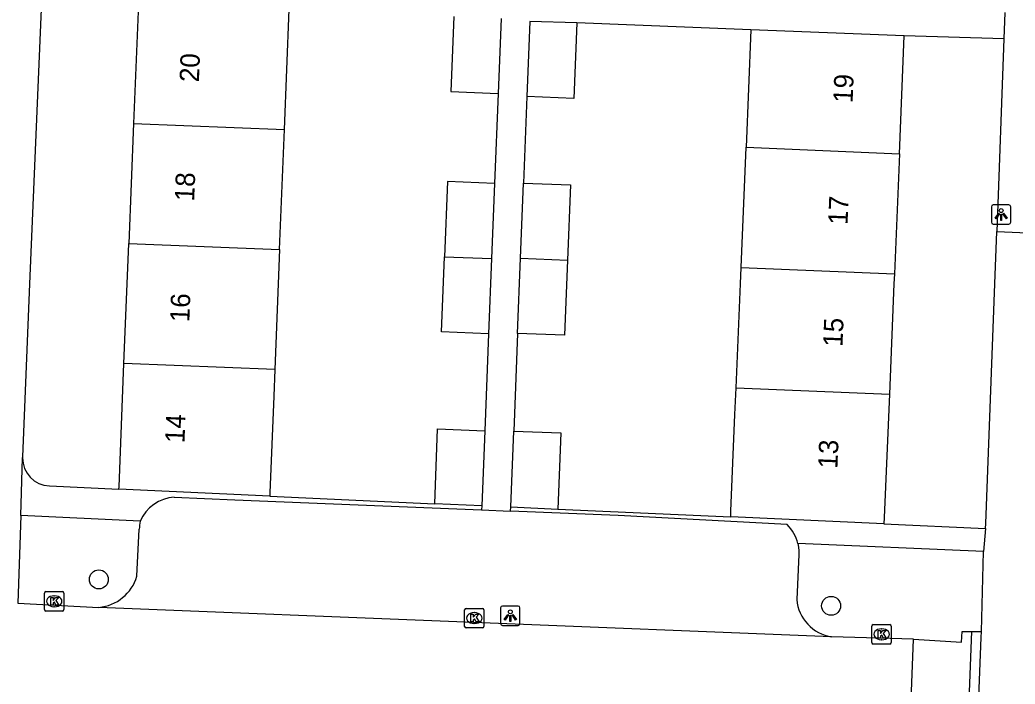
# Model space of a CAD drawing. Extents: x 161355 to 162026, y 386504 to 387459.
# Drawn here: x 161623.1 to 161674.4, y 386729.4 to 386763.6 of the extents above; entities that cross this region are included whole.
import ezdxf

# ---------------------------------------------------------------- set-up
doc = ezdxf.new("R2010")
doc.units = 0
for name, color, linetype in [('IMGEO_Boom', 7, 'Continuous'), ('IMGEO_Kolk', 7, 'Continuous'), ('IMGEO_Lichtpunt', 7, 'Continuous'), ('IMGEO_Pand', 7, 'Continuous'), ('IMGEO_Pand_nummerreeks', 7, 'Continuous'), ('IMGEO_Parkeervlak_open', 7, 'Continuous'), ('IMGEO_Rijbaan_lokaal_open', 7, 'Continuous'), ('IMGEO_Voetpad_open', 7, 'Continuous')]:
    doc.layers.add(name, color=color, linetype=linetype)

msp = doc.modelspace()

# ---------------------------------------------------------------- linework, layer by layer
at = {"layer": 'IMGEO_Boom'}
for centre in [(161627.197, 386734.758), (161664.951, 386733.393)]:
    msp.add_circle(centre, 0.489, dxfattribs=at)
at = {"layer": 'IMGEO_Kolk'}
for p, q in [((161624.395, 386733.201), (161624.395, 386734.053)), ((161624.47, 386734.127), (161625.322, 386734.127)), ((161624.883, 386733.907), (161624.908, 386733.907)), ((161625.396, 386734.053), (161625.396, 386733.201)), ((161624.906, 386733.347), (161624.881, 386733.347)), ((161625.322, 386733.127), (161624.47, 386733.127)), ((161646.052, 386732.336), (161646.052, 386733.188)), ((161646.127, 386733.262), (161646.979, 386733.262)), ((161646.54, 386733.042), (161646.565, 386733.042)), ((161647.053, 386733.188), (161647.053, 386732.336)), ((161646.563, 386732.482), (161646.538, 386732.482)), ((161667.05, 386731.498), (161667.05, 386732.35)), ((161667.125, 386732.424), (161667.977, 386732.424)), ((161668.051, 386732.35), (161668.051, 386731.498)), ((161646.979, 386732.262), (161646.127, 386732.262)), ((161667.538, 386732.204), (161667.563, 386732.204)), ((161667.977, 386731.424), (161667.125, 386731.424)), ((161667.561, 386731.644), (161667.536, 386731.644))]:
    msp.add_line(p, q, dxfattribs=at)
for points in [[(161624.395, 386733.201), (161624.395, 386734.053)], [(161624.47, 386734.127), (161625.322, 386734.127)], [(161624.716, 386733.827), (161624.839, 386733.827), (161624.839, 386733.676), (161624.969, 386733.827), (161625.133, 386733.827), (161624.987, 386733.676), (161625.14, 386733.427), (161624.988, 386733.427), (161624.903, 386733.591), (161624.839, 386733.524), (161624.839, 386733.427), (161624.716, 386733.427), (161624.716, 386733.827)], [(161625.396, 386734.053), (161625.396, 386733.201)], [(161625.322, 386733.127), (161624.47, 386733.127)], [(161646.052, 386732.336), (161646.052, 386733.188)], [(161646.127, 386733.262), (161646.979, 386733.262)], [(161646.373, 386732.962), (161646.496, 386732.962), (161646.496, 386732.811), (161646.626, 386732.962), (161646.79, 386732.962), (161646.644, 386732.811), (161646.797, 386732.562), (161646.645, 386732.562), (161646.56, 386732.726), (161646.496, 386732.659), (161646.496, 386732.562), (161646.373, 386732.562), (161646.373, 386732.962)], [(161647.053, 386733.188), (161647.053, 386732.336)], [(161667.05, 386731.498), (161667.05, 386732.35)], [(161667.125, 386732.424), (161667.977, 386732.424)], [(161668.051, 386732.35), (161668.051, 386731.498)], [(161646.979, 386732.262), (161646.127, 386732.262)], [(161667.371, 386732.124), (161667.494, 386732.124), (161667.494, 386731.973), (161667.624, 386732.124), (161667.788, 386732.124), (161667.642, 386731.973), (161667.795, 386731.724), (161667.643, 386731.724), (161667.558, 386731.888), (161667.494, 386731.821), (161667.494, 386731.724), (161667.371, 386731.724), (161667.371, 386732.124)], [(161667.977, 386731.424), (161667.125, 386731.424)]]:
    msp.add_lwpolyline(points, dxfattribs=at)
for centre, start, end in [((161624.472, 386734.051), 91.552, 178.448), ((161624.472, 386734.051), 91.552, 178.448), ((161625.32, 386734.051), 1.552, 88.448), ((161625.32, 386734.051), 1.552, 88.448), ((161624.472, 386733.203), 181.552, 268.448), ((161624.472, 386733.203), 181.552, 268.448), ((161625.32, 386733.203), 271.552, 358.448), ((161625.32, 386733.203), 271.552, 358.448), ((161646.129, 386733.186), 91.552, 178.448), ((161646.129, 386733.186), 91.552, 178.448), ((161646.977, 386733.186), 1.552, 88.448), ((161646.977, 386733.186), 1.552, 88.448), ((161646.129, 386732.338), 181.552, 268.448), ((161646.129, 386732.338), 181.552, 268.448), ((161646.977, 386732.338), 271.552, 358.448), ((161646.977, 386732.338), 271.552, 358.448), ((161667.127, 386732.348), 91.552, 178.448), ((161667.127, 386732.348), 91.552, 178.448), ((161667.975, 386732.348), 1.552, 88.448), ((161667.975, 386732.348), 1.552, 88.448), ((161667.127, 386731.5), 181.552, 268.448), ((161667.127, 386731.5), 181.552, 268.448), ((161667.975, 386731.5), 271.552, 358.448), ((161667.975, 386731.5), 271.552, 358.448)]:
    msp.add_arc(centre, 0.0765, start, end, dxfattribs=at)
for centre, major_axis, ratio, start_param, end_param in [((161624.882, 386733.627), (-0.387, 0.002), 0.722429, 4.712389, 7.853982), ((161624.907, 386733.627), (-0.39, 0.002), 0.717154, 1.570796, 4.712389), ((161646.539, 386732.762), (-0.387, 0.002), 0.722429, 4.712389, 7.853982), ((161646.564, 386732.762), (-0.39, 0.002), 0.717154, 1.570796, 4.712389), ((161667.537, 386731.924), (-0.387, 0.002), 0.722429, 4.712389, 7.853982), ((161667.562, 386731.924), (-0.39, 0.002), 0.717154, 1.570796, 4.712389)]:
    msp.add_ellipse(centre, major_axis=major_axis, ratio=ratio, start_param=start_param, end_param=end_param, dxfattribs=at)
at = {"layer": 'IMGEO_Lichtpunt'}
for p, q in [((161673.216, 386753.986), (161673.216, 386753.179)), ((161673.216, 386753.986), (161673.216, 386753.179)), ((161674.118, 386754.081), (161673.31, 386754.081)), ((161674.118, 386754.081), (161673.31, 386754.081)), ((161674.212, 386753.179), (161674.212, 386753.986)), ((161674.212, 386753.179), (161674.212, 386753.986)), ((161673.31, 386753.085), (161674.118, 386753.085)), ((161673.31, 386753.085), (161674.118, 386753.085)), ((161648.815, 386733.381), (161648.007, 386733.381)), ((161648.815, 386733.381), (161648.007, 386733.381)), ((161647.913, 386733.286), (161647.913, 386732.479)), ((161647.913, 386733.286), (161647.913, 386732.479)), ((161648.909, 386732.479), (161648.909, 386733.286)), ((161648.909, 386732.479), (161648.909, 386733.286)), ((161648.007, 386732.385), (161648.815, 386732.385)), ((161648.007, 386732.385), (161648.815, 386732.385))]:
    msp.add_line(p, q, dxfattribs=at)
for points in [[(161673.59, 386753.65), (161673.629, 386753.622), (161673.441, 386753.36), (161673.403, 386753.387), (161673.59, 386753.65)], [(161673.692, 386753.602), (161673.739, 386753.602), (161673.739, 386753.28), (161673.692, 386753.28), (161673.692, 386753.602)], [(161673.802, 386753.622), (161673.84, 386753.649), (161674.027, 386753.387), (161673.988, 386753.359), (161673.802, 386753.622)], [(161648.287, 386732.95), (161648.326, 386732.922), (161648.138, 386732.66), (161648.1, 386732.687), (161648.287, 386732.95)], [(161648.389, 386732.902), (161648.436, 386732.902), (161648.436, 386732.58), (161648.389, 386732.58), (161648.389, 386732.902)], [(161648.499, 386732.922), (161648.537, 386732.949), (161648.724, 386732.687), (161648.685, 386732.659), (161648.499, 386732.922)]]:
    msp.add_lwpolyline(points, dxfattribs=at)
for centre in [(161673.715, 386753.784), (161648.412, 386733.084)]:
    msp.add_circle(centre, 0.0994, dxfattribs=at)
for centre, start, end in [((161673.31, 386753.986), 90, 180), ((161673.31, 386753.986), 90, 180), ((161674.118, 386753.986), 0, 90), ((161674.118, 386753.986), 0, 90), ((161673.31, 386753.179), 180, 270), ((161673.31, 386753.179), 180, 270), ((161674.118, 386753.179), 270, 0), ((161674.118, 386753.179), 270, 360), ((161648.007, 386733.286), 90, 180), ((161648.007, 386733.286), 90, 180), ((161648.815, 386733.286), 0, 90), ((161648.815, 386733.286), 0, 90), ((161648.007, 386732.479), 180, 270), ((161648.007, 386732.479), 180, 270), ((161648.815, 386732.479), 270, 0), ((161648.815, 386732.479), 270, 360)]:
    msp.add_arc(centre, 0.0946, start, end, dxfattribs=at)
at = {"layer": 'IMGEO_Pand'}
for points in [[(161629.236, 386764.465), (161628.988, 386758.274)], [(161636.766, 386757.963), (161637.014, 386764.154)], [(161645.503, 386763.797), (161645.35, 386759.92), (161647.778, 386759.825)], [(161647.931, 386763.701), (161647.778, 386759.825)], [(161651.845, 386763.469), (161649.411, 386763.542), (161649.265, 386759.665)], [(161651.845, 386763.469), (161651.693, 386759.57), (161649.265, 386759.665)], [(161660.816, 386763.117), (161660.564, 386757.048)], [(161668.722, 386762.806), (161660.816, 386763.117)], [(161668.469, 386756.72), (161668.722, 386762.806)], [(161628.988, 386758.274), (161628.74, 386752.084)], [(161628.988, 386758.274), (161636.766, 386757.963)], [(161636.518, 386751.773), (161636.766, 386757.963)], [(161660.307, 386750.848), (161660.564, 386757.048)], [(161660.564, 386757.048), (161668.469, 386756.72)], [(161668.469, 386756.72), (161668.212, 386750.52)], [(161647.595, 386755.182), (161645.167, 386755.278), (161645.014, 386751.401)], [(161647.595, 386755.182), (161647.442, 386751.305)], [(161648.939, 386751.321), (161649.091, 386755.198)], [(161649.091, 386755.198), (161651.519, 386755.104), (161651.363, 386751.227)], [(161628.493, 386745.894), (161628.657, 386750), (161628.74, 386752.084)], [(161628.74, 386752.084), (161636.518, 386751.773)], [(161636.518, 386751.773), (161636.447, 386750), (161636.27, 386745.583)], [(161647.289, 386747.428), (161644.861, 386747.524), (161645.014, 386751.401)], [(161645.014, 386751.401), (161647.442, 386751.305)], [(161647.442, 386751.305), (161647.289, 386747.428)], [(161648.784, 386747.444), (161648.939, 386751.321)], [(161648.939, 386751.321), (161651.363, 386751.227)], [(161651.363, 386751.227), (161651.212, 386747.35), (161648.784, 386747.444)], [(161660.049, 386744.647), (161660.272, 386750), (161660.307, 386750.848)], [(161660.307, 386750.848), (161668.212, 386750.52)], [(161668.212, 386750.52), (161668.19, 386750), (161667.954, 386744.319)], [(161628.233, 386739.415), (161628.238, 386739.529), (161628.493, 386745.894)], [(161636.27, 386745.583), (161628.493, 386745.894)], [(161636.27, 386745.583), (161636.215, 386744.213), (161636.015, 386739.217), (161636.008, 386739.054)], [(161659.773, 386737.977), (161659.785, 386738.271), (161659.992, 386743.267), (161660.049, 386744.647)], [(161660.049, 386744.647), (161667.954, 386744.319)], [(161667.954, 386744.319), (161667.69, 386737.943), (161667.676, 386737.617)], [(161644.512, 386738.659), (161644.664, 386742.519), (161647.092, 386742.423)], [(161647.092, 386742.423), (161646.939, 386738.546)], [(161648.435, 386738.495), (161648.588, 386742.41)], [(161648.588, 386742.41), (161651.016, 386742.315), (161650.863, 386738.384)], [(161636.008, 386739.054), (161628.233, 386739.415)], [(161646.939, 386738.546), (161644.512, 386738.659)], [(161648.435, 386738.495), (161650.863, 386738.384)], [(161667.676, 386737.617), (161659.773, 386737.977)]]:
    msp.add_lwpolyline(points, dxfattribs=at)
at = {"layer": 'IMGEO_Parkeervlak_open'}
for points in [[(161629.158, 386734.919), (161629.282, 386737.341)], [(161663.233, 386736.608), (161663.269, 386736.424), (161663.289, 386736.237), (161663.292, 386736.049), (161663.178, 386733.716)]]:
    msp.add_lwpolyline(points, dxfattribs=at)
for centre, radius, start, end in [((161631.429, 386737.296), 2.147, 167.4287, 178.7894), ((161626.999, 386735.557), 2.251, 275.0503, 343.5476), ((161665.295, 386733.897), 2.125, 184.8827, 261.2291)]:
    msp.add_arc(centre, radius, start, end, dxfattribs=at)
at = {"layer": 'IMGEO_Rijbaan_lokaal_open'}
for points in [[(161672.905, 386737.378), (161672.929, 386737.647), (161673.391, 386750), (161673.492, 386752.697)], [(161673.492, 386752.697), (161675.083, 386752.632)], [(161672.905, 386737.378), (161672.802, 386736.201)], [(161672.705, 386732.061), (161672.802, 386736.201)], [(161623.026, 386733.529), (161627.197, 386733.314)], [(161664.971, 386731.797), (161627.197, 386733.314)], [(161669.197, 386731.672), (161664.971, 386731.797)], [(161669.197, 386731.672), (161671.678, 386731.526), (161671.698, 386732.067), (161672.205, 386732.064)], [(161671.927, 386724.955), (161672.205, 386732.064)], [(161672.419, 386724.921), (161672.447, 386725.608), (161672.693, 386731.752), (161672.705, 386732.061)], [(161668.978, 386725.819), (161669.197, 386731.672)]]:
    msp.add_lwpolyline(points, dxfattribs=at)
at = {"layer": 'IMGEO_Voetpad_open'}
for points in [[(161623.269, 386741.034), (161623.27, 386741.072), (161623.647, 386750), (161625.309, 386789.316)], [(161673.914, 386764.009), (161673.863, 386762.64)], [(161660.816, 386763.117), (161651.845, 386763.469)], [(161673.863, 386762.64), (161668.722, 386762.806)], [(161673.863, 386762.64), (161673.492, 386752.697)], [(161647.778, 386759.825), (161647.595, 386755.182)], [(161649.265, 386759.665), (161649.091, 386755.198)], [(161647.289, 386747.428), (161647.092, 386742.423)], [(161648.784, 386747.444), (161648.588, 386742.41)], [(161623.183, 386738.057), (161623.269, 386741.034)], [(161624.654, 386739.581), (161628.233, 386739.415)], [(161631.084, 386738.994), (161634.204, 386738.865), (161646.931, 386738.339)], [(161636.008, 386739.054), (161644.512, 386738.659)], [(161646.939, 386738.546), (161646.931, 386738.339)], [(161648.426, 386738.277), (161648.435, 386738.495)], [(161623.183, 386738.057), (161623.026, 386733.529)], [(161629.333, 386737.763), (161623.183, 386738.057)], [(161646.931, 386738.339), (161648.426, 386738.277)], [(161662.691, 386737.582), (161653.964, 386738.048), (161648.426, 386738.277)], [(161650.863, 386738.384), (161659.773, 386737.977)], [(161667.676, 386737.617), (161672.905, 386737.378)], [(161672.802, 386736.201), (161663.233, 386736.608)], [(161672.205, 386732.064), (161672.705, 386732.061)]]:
    msp.add_lwpolyline(points, dxfattribs=at)
for centre, radius, start, end in [((161624.7, 386741.012), 1.431, 179.1065, 268.1483), ((161631.201, 386736.966), 2.031, 93.3128, 156.9037), ((161661.19, 386736.109), 2.103, 13.7301, 44.459)]:
    msp.add_arc(centre, radius, start, end, dxfattribs=at)

# ---------------------------------------------------------------- texts
at = {"layer": 'IMGEO_Pand_nummerreeks'}
for s, rotation, p in [('20', 87.708, (161632.355, 386760.393)), ('19', 87.6224, (161666.055, 386759.323)), ('18', 87.708, (161632.109, 386754.25)), ('17', 87.6233, (161665.794, 386753.035)), ('16', 87.708, (161631.86, 386748.013)), ('15', 87.6233, (161665.533, 386746.746)), ('14', 87.7084, (161631.61, 386741.779)), ('13', 87.6224, (161665.272, 386740.458))]:
    msp.add_text(s, height=1, rotation=rotation, dxfattribs=at).set_placement(p)

doc.saveas('drawing.dxf')
